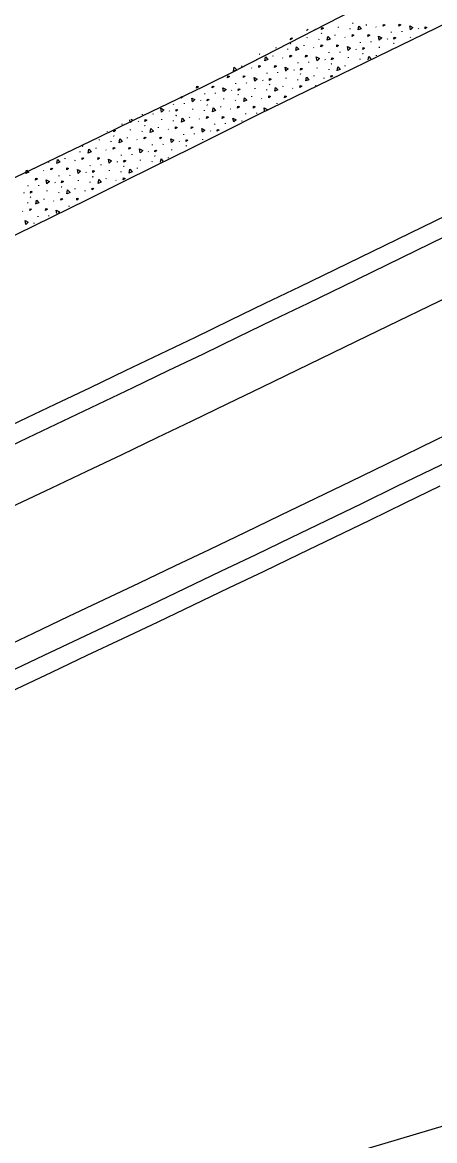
# Model space of a CAD drawing. Extents: x 2338610 to 2351914, y 366540 to 376484.
# Drawn here: x 2348791.9 to 2348825.4, y 367646.9 to 367737.5 of the extents above; entities that cross this region are included whole.
import ezdxf

# ---------------------------------------------------------------- set-up
doc = ezdxf.new("R2010")
doc.units = 0
for name, color, linetype in [('RD_HC_Cl', 7, 'Continuous'), ('RD_PD_ConcMed', 7, 'Continuous'), ('RD_PD_Final_LnLine', 7, 'Continuous'), ('RD_PD_Final_TrvlWay', 7, 'Continuous'), ('RD_PD_FOC', 7, 'Continuous'), ('RD_PD_NOISE-WALL-GM', 7, 'Continuous'), ('RD_PD_SW', 7, 'Continuous'), ('TR SN EXTRUDED PANEL SIGNS- MOUNTED OVERHEAD', 7, 'Continuous')]:
    doc.layers.add(name, color=color, linetype=linetype)

msp = doc.modelspace()

# ---------------------------------------------------------------- linework, layer by layer
at = {"layer": 'RD_HC_Cl'}
msp.add_arc((2347533.93, 370355.677), 2880.79, 281.440729, 295.940729, dxfattribs=at)
at = {"layer": 'RD_PD_ConcMed'}
for p, q in [((2348817.56, 367737.065), (2348817.565, 367737.119)), ((2348818.511, 367736.946), (2348818.517, 367737)), ((2348818.693, 367737.439), (2348818.725, 367737.415)), ((2348818.718, 367737.434), (2348818.75, 367737.41)), ((2348819.827, 367737.246), (2348819.832, 367737.301)), ((2348820.597, 367737.126), (2348820.628, 367737.102)), ((2348824.037, 367737.006), (2348824.058, 367736.96)), ((2348813.675, 367736.085), (2348813.692, 367736.214)), ((2348815.013, 367736.841), (2348815.006, 367736.882)), ((2348815.119, 367736.939), (2348815.018, 367736.844)), ((2348815.036, 367736.231), (2348815.041, 367736.285)), ((2348815.651, 367736.965), (2348815.672, 367736.92)), ((2348815.987, 367736.112), (2348815.992, 367736.166)), ((2348816.169, 367736.605), (2348816.2, 367736.581)), ((2348816.194, 367736.6), (2348816.225, 367736.575)), ((2348817.302, 367736.412), (2348817.308, 367736.466)), ((2348818.072, 367736.292), (2348818.104, 367736.268)), ((2348821.513, 367736.172), (2348821.534, 367736.126)), ((2348821.868, 367736.676), (2348821.874, 367736.73)), ((2348822.741, 367736.724), (2348822.746, 367736.779)), ((2348823.422, 367736.271), (2348823.427, 367736.326)), ((2348812.511, 367735.397), (2348812.517, 367735.451)), ((2348813.462, 367735.278), (2348813.468, 367735.332)), ((2348813.644, 367735.771), (2348813.676, 367735.746)), ((2348813.669, 367735.766), (2348813.701, 367735.741)), ((2348814.778, 367735.578), (2348814.783, 367735.632)), ((2348815.548, 367735.458), (2348815.58, 367735.434)), ((2348818.988, 367735.338), (2348819.009, 367735.292)), ((2348819.344, 367735.842), (2348819.349, 367735.896)), ((2348820.216, 367735.89), (2348820.222, 367735.945)), ((2348820.898, 367735.437), (2348820.903, 367735.492)), ((2348821.853, 367735.36), (2348821.854, 367735.373)), ((2348822.031, 367735.812), (2348822.062, 367735.787)), ((2348822.056, 367735.807), (2348822.087, 367735.782)), ((2348810.938, 367734.444), (2348810.943, 367734.498)), ((2348811.142, 367734.919), (2348811.151, 367734.912)), ((2348811.154, 367734.925), (2348811.177, 367734.907)), ((2348812.253, 367734.744), (2348812.259, 367734.798)), ((2348813.024, 367734.624), (2348813.055, 367734.6)), ((2348815.167, 367734.222), (2348815.173, 367734.276)), ((2348816.464, 367734.504), (2348816.485, 367734.458)), ((2348816.819, 367735.007), (2348816.825, 367735.062)), ((2348817.692, 367735.056), (2348817.697, 367735.11)), ((2348818.373, 367734.603), (2348818.379, 367734.658)), ((2348819.325, 367734.484), (2348819.33, 367734.539)), ((2348819.506, 367734.978), (2348819.538, 367734.953)), ((2348819.531, 367734.973), (2348819.563, 367734.948)), ((2348820.64, 367734.784), (2348820.645, 367734.839)), ((2348809.729, 367733.91), (2348809.735, 367733.964)), ((2348810.499, 367733.79), (2348810.531, 367733.765)), ((2348811.771, 367733.339), (2348811.776, 367733.394)), ((2348812.643, 367733.388), (2348812.648, 367733.442)), ((2348813.94, 367733.669), (2348813.961, 367733.624)), ((2348814.295, 367734.173), (2348814.3, 367734.228)), ((2348815.849, 367733.769), (2348815.854, 367733.823)), ((2348816.8, 367733.65), (2348816.806, 367733.704)), ((2348816.982, 367734.143), (2348817.014, 367734.119)), ((2348817.007, 367734.138), (2348817.039, 367734.114)), ((2348818.116, 367733.95), (2348818.121, 367734.005)), ((2348807.975, 367732.956), (2348808.006, 367732.931)), ((2348809.246, 367732.505), (2348809.252, 367732.56)), ((2348810.119, 367732.554), (2348810.124, 367732.608)), ((2348811.415, 367732.835), (2348811.436, 367732.79)), ((2348811.933, 367732.475), (2348811.965, 367732.451)), ((2348811.958, 367732.47), (2348811.99, 367732.446)), ((2348813.325, 367732.935), (2348813.33, 367732.989)), ((2348814.276, 367732.816), (2348814.281, 367732.87)), ((2348814.458, 367733.309), (2348814.489, 367733.285)), ((2348814.483, 367733.304), (2348814.514, 367733.28)), ((2348815.591, 367733.116), (2348815.597, 367733.171)), ((2348816.361, 367732.997), (2348816.393, 367732.972)), ((2348806.722, 367731.671), (2348806.727, 367731.725)), ((2348807.594, 367731.72), (2348807.6, 367731.774)), ((2348808.891, 367732.001), (2348808.912, 367731.956)), ((2348809.409, 367731.641), (2348809.441, 367731.616)), ((2348809.434, 367731.636), (2348809.466, 367731.611)), ((2348810.8, 367732.101), (2348810.806, 367732.155)), ((2348811.751, 367731.982), (2348811.757, 367732.036)), ((2348813.067, 367732.282), (2348813.072, 367732.336)), ((2348813.837, 367732.162), (2348813.869, 367732.138)), ((2348804.198, 367730.837), (2348804.203, 367730.891)), ((2348805.07, 367730.886), (2348805.075, 367730.94)), ((2348806.367, 367731.167), (2348806.388, 367731.121)), ((2348806.885, 367730.807), (2348806.916, 367730.782)), ((2348806.91, 367730.802), (2348806.941, 367730.777)), ((2348808.018, 367730.614), (2348808.024, 367730.668)), ((2348808.276, 367731.267), (2348808.281, 367731.321)), ((2348809.227, 367731.148), (2348809.232, 367731.202)), ((2348810.543, 367731.448), (2348810.548, 367731.502)), ((2348811.313, 367731.328), (2348811.344, 367731.304)), ((2348812.584, 367730.878), (2348812.589, 367730.932)), ((2348801.673, 367730.003), (2348801.679, 367730.057)), ((2348802.546, 367730.051), (2348802.551, 367730.106)), ((2348803.842, 367730.333), (2348803.863, 367730.287)), ((2348804.36, 367729.973), (2348804.392, 367729.948)), ((2348804.385, 367729.968), (2348804.417, 367729.943)), ((2348805.494, 367729.78), (2348805.499, 367729.834)), ((2348805.752, 367730.433), (2348805.757, 367730.487)), ((2348806.703, 367730.314), (2348806.708, 367730.368)), ((2348808.788, 367730.494), (2348808.82, 367730.47)), ((2348810.06, 367730.043), (2348810.065, 367730.098)), ((2348810.932, 367730.092), (2348810.938, 367730.146)), ((2348800.021, 367729.217), (2348800.027, 367729.272)), ((2348800.68, 367729.375), (2348800.642, 367729.585)), ((2348801.318, 367729.499), (2348801.339, 367729.453)), ((2348801.836, 367729.139), (2348801.867, 367729.114)), ((2348801.861, 367729.134), (2348801.892, 367729.109)), ((2348802.969, 367728.946), (2348802.975, 367729)), ((2348803.227, 367729.599), (2348803.233, 367729.653)), ((2348804.178, 367729.48), (2348804.184, 367729.534)), ((2348806.264, 367729.66), (2348806.296, 367729.636)), ((2348807.535, 367729.209), (2348807.541, 367729.264)), ((2348808.408, 367729.258), (2348808.413, 367729.312)), ((2348809.704, 367729.54), (2348809.725, 367729.494)), ((2348798.178, 367727.93), (2348798.184, 367727.985)), ((2348798.8, 367728.65), (2348798.815, 367728.619)), ((2348799.312, 367728.305), (2348799.343, 367728.28)), ((2348799.337, 367728.3), (2348799.368, 367728.275)), ((2348800.445, 367728.112), (2348800.45, 367728.166)), ((2348800.703, 367728.764), (2348800.708, 367728.819)), ((2348801.215, 367727.992), (2348801.247, 367727.967)), ((2348801.654, 367728.645), (2348801.659, 367728.7)), ((2348803.74, 367728.826), (2348803.771, 367728.801)), ((2348805.011, 367728.375), (2348805.016, 367728.43)), ((2348805.883, 367728.424), (2348805.889, 367728.478)), ((2348806.565, 367727.971), (2348806.57, 367728.025)), ((2348807.18, 367728.705), (2348807.201, 367728.66)), ((2348795.654, 367727.096), (2348795.654, 367727.099)), ((2348796.605, 367726.977), (2348796.611, 367727.032)), ((2348796.787, 367727.471), (2348796.819, 367727.446)), ((2348796.812, 367727.466), (2348796.844, 367727.441)), ((2348797.921, 367727.277), (2348797.926, 367727.332)), ((2348798.691, 367727.158), (2348798.722, 367727.133)), ((2348799.13, 367727.811), (2348799.135, 367727.866)), ((2348802.131, 367727.037), (2348802.152, 367726.992)), ((2348802.487, 367727.541), (2348802.492, 367727.596)), ((2348803.359, 367727.59), (2348803.364, 367727.644)), ((2348804.041, 367727.137), (2348804.046, 367727.191)), ((2348804.656, 367727.871), (2348804.677, 367727.826)), ((2348805.174, 367727.511), (2348805.205, 367727.487)), ((2348805.199, 367727.506), (2348805.23, 367727.482)), ((2348794.081, 367726.143), (2348794.086, 367726.198)), ((2348795.396, 367726.443), (2348795.402, 367726.498)), ((2348796.167, 367726.324), (2348796.198, 367726.299)), ((2348799.607, 367726.203), (2348799.628, 367726.157)), ((2348799.962, 367726.707), (2348799.968, 367726.761)), ((2348800.835, 367726.756), (2348800.84, 367726.81)), ((2348801.516, 367726.303), (2348801.522, 367726.357)), ((2348802.467, 367726.184), (2348802.473, 367726.238)), ((2348802.649, 367726.677), (2348802.681, 367726.652)), ((2348802.674, 367726.672), (2348802.706, 367726.647)), ((2348803.783, 367726.484), (2348803.788, 367726.538)), ((2348792.208, 367725.232), (2348792.255, 367725.513)), ((2348792.872, 367725.609), (2348792.877, 367725.664)), ((2348793.642, 367725.49), (2348793.674, 367725.465)), ((2348797.083, 367725.369), (2348797.104, 367725.323)), ((2348797.438, 367725.873), (2348797.443, 367725.927)), ((2348798.31, 367725.921), (2348798.316, 367725.976)), ((2348798.992, 367725.469), (2348798.997, 367725.523)), ((2348799.943, 367725.35), (2348799.948, 367725.404)), ((2348800.125, 367725.843), (2348800.156, 367725.818)), ((2348800.15, 367725.838), (2348800.182, 367725.813)), ((2348801.258, 367725.65), (2348801.264, 367725.704)), ((2348793.262, 367724.253), (2348793.267, 367724.308)), ((2348794.558, 367724.535), (2348794.579, 367724.489)), ((2348794.914, 367725.039), (2348794.919, 367725.093)), ((2348795.786, 367725.087), (2348795.791, 367725.142)), ((2348796.468, 367724.635), (2348796.473, 367724.689)), ((2348797.419, 367724.516), (2348797.424, 367724.57)), ((2348797.601, 367725.009), (2348797.632, 367724.984)), ((2348797.626, 367725.004), (2348797.657, 367724.979)), ((2348798.734, 367724.816), (2348798.74, 367724.87)), ((2348799.504, 367724.696), (2348799.536, 367724.671)), ((2348792.034, 367723.701), (2348792.055, 367723.655)), ((2348792.389, 367724.205), (2348792.395, 367724.259)), ((2348793.943, 367723.8), (2348793.949, 367723.855)), ((2348794.894, 367723.681), (2348794.9, 367723.736)), ((2348795.076, 367724.175), (2348795.108, 367724.15)), ((2348795.101, 367724.17), (2348795.133, 367724.145)), ((2348796.21, 367723.982), (2348796.215, 367724.036)), ((2348796.98, 367723.862), (2348797.011, 367723.837)), ((2348792.37, 367722.847), (2348792.375, 367722.902)), ((2348792.552, 367723.341), (2348792.583, 367723.316)), ((2348792.577, 367723.336), (2348792.608, 367723.311)), ((2348793.685, 367723.148), (2348793.691, 367723.202)), ((2348794.456, 367723.028), (2348794.487, 367723.003)), ((2348795.727, 367722.577), (2348795.732, 367722.631)), ((2348791.931, 367722.194), (2348791.963, 367722.169)), ((2348793.203, 367721.743), (2348793.208, 367721.797)), ((2348794.075, 367721.792), (2348794.08, 367721.846)), ((2348792.847, 367721.239), (2348792.868, 367721.193))]:
    msp.add_line(p, q, dxfattribs=at)
for points in [[(2348816.199, 367736.919), (2348816.219, 367737.072), (2348816.351, 367737.028), (2348816.199, 367736.919)], [(2348819.162, 367736.869), (2348819.216, 367737.185), (2348819.408, 367736.973), (2348819.167, 367736.87)], [(2348821.195, 367737.172), (2348821.215, 367737.325), (2348821.347, 367737.281), (2348821.195, 367737.172)], [(2348822.475, 367737.177), (2348822.495, 367737.33), (2348822.626, 367737.286), (2348822.475, 367737.177)], [(2348823.4, 367736.882), (2348823.342, 367737.197), (2348823.595, 367737.064), (2348823.404, 367736.885)], [(2348824.586, 367736.96), (2348824.606, 367737.113), (2348824.737, 367737.068), (2348824.586, 367736.96)], [(2348813.721, 367736.229), (2348813.826, 367736.194), (2348813.675, 367736.085)], [(2348816.638, 367736.035), (2348816.691, 367736.35), (2348816.884, 367736.139), (2348816.643, 367736.036)], [(2348818.671, 367736.338), (2348818.691, 367736.491), (2348818.822, 367736.447), (2348818.671, 367736.338)], [(2348819.951, 367736.343), (2348819.97, 367736.496), (2348820.102, 367736.452), (2348819.951, 367736.343)], [(2348820.875, 367736.047), (2348820.818, 367736.362), (2348821.071, 367736.23), (2348820.88, 367736.051)], [(2348822.061, 367736.126), (2348822.081, 367736.278), (2348822.213, 367736.234), (2348822.061, 367736.126)], [(2348814.113, 367735.201), (2348814.167, 367735.516), (2348814.359, 367735.305), (2348814.119, 367735.202)], [(2348816.147, 367735.504), (2348816.166, 367735.657), (2348816.298, 367735.613), (2348816.147, 367735.504)], [(2348817.426, 367735.509), (2348817.446, 367735.662), (2348817.578, 367735.618), (2348817.426, 367735.509)], [(2348818.351, 367735.213), (2348818.293, 367735.528), (2348818.546, 367735.396), (2348818.355, 367735.217)], [(2348819.537, 367735.292), (2348819.557, 367735.444), (2348819.688, 367735.4), (2348819.537, 367735.292)], [(2348811.589, 367734.366), (2348811.643, 367734.682), (2348811.835, 367734.471), (2348811.594, 367734.368)], [(2348813.622, 367734.67), (2348813.642, 367734.823), (2348813.773, 367734.778), (2348813.622, 367734.67)], [(2348814.902, 367734.675), (2348814.922, 367734.828), (2348815.053, 367734.783), (2348814.902, 367734.675)], [(2348815.827, 367734.379), (2348815.769, 367734.694), (2348816.022, 367734.562), (2348815.831, 367734.383)], [(2348817.013, 367734.458), (2348817.032, 367734.61), (2348817.164, 367734.566), (2348817.013, 367734.458)], [(2348819.981, 367734.442), (2348820.029, 367734.723), (2348820.192, 367734.545)], [(2348809.065, 367733.532), (2348809.118, 367733.848), (2348809.311, 367733.637), (2348809.07, 367733.534)], [(2348811.098, 367733.836), (2348811.118, 367733.989), (2348811.249, 367733.944), (2348811.098, 367733.836)], [(2348812.378, 367733.841), (2348812.397, 367733.994), (2348812.529, 367733.949), (2348812.378, 367733.841)], [(2348813.302, 367733.545), (2348813.244, 367733.86), (2348813.498, 367733.728), (2348813.307, 367733.549)], [(2348814.488, 367733.623), (2348814.508, 367733.776), (2348814.64, 367733.732), (2348814.488, 367733.623)], [(2348817.451, 367733.573), (2348817.505, 367733.889), (2348817.697, 367733.678), (2348817.456, 367733.575)], [(2348808.574, 367733.002), (2348808.593, 367733.154), (2348808.725, 367733.11), (2348808.574, 367733.002)], [(2348809.853, 367733.007), (2348809.873, 367733.159), (2348810.004, 367733.115), (2348809.853, 367733.007)], [(2348810.778, 367732.711), (2348810.72, 367733.026), (2348810.973, 367732.894), (2348810.782, 367732.714)], [(2348811.964, 367732.789), (2348811.984, 367732.942), (2348812.115, 367732.898), (2348811.964, 367732.789)], [(2348814.927, 367732.739), (2348814.98, 367733.055), (2348815.173, 367732.844), (2348814.932, 367732.741)], [(2348816.96, 367733.042), (2348816.98, 367733.195), (2348817.111, 367733.151), (2348816.96, 367733.042)], [(2348806.049, 367732.168), (2348806.069, 367732.32), (2348806.2, 367732.276), (2348806.049, 367732.168)], [(2348807.329, 367732.173), (2348807.349, 367732.325), (2348807.48, 367732.281), (2348807.329, 367732.173)], [(2348808.254, 367731.877), (2348808.196, 367732.192), (2348808.449, 367732.059), (2348808.258, 367731.88)], [(2348809.44, 367731.955), (2348809.459, 367732.108), (2348809.591, 367732.064), (2348809.44, 367731.955)], [(2348812.402, 367731.905), (2348812.456, 367732.221), (2348812.648, 367732.009), (2348812.408, 367731.906)], [(2348814.436, 367732.208), (2348814.455, 367732.361), (2348814.587, 367732.317), (2348814.436, 367732.208)], [(2348815.734, 367732.358), (2348815.735, 367732.366), (2348815.744, 367732.363)], [(2348804.805, 367731.339), (2348804.824, 367731.491), (2348804.956, 367731.447), (2348804.805, 367731.339)], [(2348805.729, 367731.043), (2348805.671, 367731.358), (2348805.925, 367731.225), (2348805.733, 367731.046)], [(2348806.915, 367731.121), (2348806.935, 367731.274), (2348807.067, 367731.23), (2348806.915, 367731.121)], [(2348809.387, 367730.54), (2348809.407, 367730.693), (2348809.538, 367730.649), (2348809.387, 367730.54)], [(2348809.878, 367731.071), (2348809.932, 367731.386), (2348810.124, 367731.175), (2348809.883, 367731.072)], [(2348810.667, 367730.545), (2348810.686, 367730.698), (2348810.818, 367730.654), (2348810.667, 367730.545)], [(2348811.911, 367731.374), (2348811.931, 367731.527), (2348812.063, 367731.483), (2348811.911, 367731.374)], [(2348813.191, 367731.379), (2348813.211, 367731.532), (2348813.342, 367731.488), (2348813.191, 367731.379)], [(2348803.205, 367730.209), (2348803.147, 367730.524), (2348803.4, 367730.391), (2348803.209, 367730.212)], [(2348804.391, 367730.287), (2348804.411, 367730.44), (2348804.542, 367730.395), (2348804.391, 367730.287)], [(2348806.863, 367729.706), (2348806.882, 367729.859), (2348807.014, 367729.814), (2348806.863, 367729.706)], [(2348807.354, 367730.237), (2348807.407, 367730.552), (2348807.6, 367730.341), (2348807.359, 367730.238)], [(2348808.142, 367729.711), (2348808.162, 367729.864), (2348808.294, 367729.819), (2348808.142, 367729.711)], [(2348811.579, 367730.319), (2348811.534, 367730.564), (2348811.787, 367730.432), (2348811.762, 367730.409)], [(2348800.733, 367729.632), (2348800.876, 367729.557), (2348800.685, 367729.378)], [(2348801.867, 367729.453), (2348801.886, 367729.606), (2348802.018, 367729.561), (2348801.867, 367729.453)], [(2348802.305, 367728.568), (2348802.359, 367728.884), (2348802.551, 367728.673), (2348802.31, 367728.57)], [(2348804.338, 367728.872), (2348804.358, 367729.025), (2348804.489, 367728.98), (2348804.338, 367728.872)], [(2348804.829, 367729.402), (2348804.883, 367729.718), (2348805.075, 367729.507), (2348804.835, 367729.404)], [(2348805.618, 367728.877), (2348805.638, 367729.03), (2348805.769, 367728.985), (2348805.618, 367728.877)], [(2348806.543, 367728.581), (2348806.485, 367728.896), (2348806.738, 367728.764), (2348806.547, 367728.585)], [(2348809.067, 367729.415), (2348809.009, 367729.73), (2348809.262, 367729.598), (2348809.071, 367729.419)], [(2348799.342, 367728.619), (2348799.362, 367728.771), (2348799.493, 367728.727), (2348799.342, 367728.619)], [(2348799.781, 367727.734), (2348799.834, 367728.05), (2348800.027, 367727.839), (2348799.786, 367727.736)], [(2348801.814, 367728.038), (2348801.834, 367728.19), (2348801.965, 367728.146), (2348801.814, 367728.038)], [(2348803.094, 367728.043), (2348803.113, 367728.195), (2348803.245, 367728.151), (2348803.094, 367728.043)], [(2348804.018, 367727.747), (2348803.96, 367728.062), (2348804.214, 367727.93), (2348804.023, 367727.75)], [(2348805.204, 367727.825), (2348805.224, 367727.978), (2348805.356, 367727.934), (2348805.204, 367727.825)], [(2348807.729, 367728.659), (2348807.748, 367728.812), (2348807.88, 367728.768), (2348807.729, 367728.659)], [(2348797.256, 367726.9), (2348797.31, 367727.216), (2348797.502, 367727.005), (2348797.262, 367726.902)], [(2348799.29, 367727.204), (2348799.309, 367727.356), (2348799.441, 367727.312), (2348799.29, 367727.204)], [(2348800.569, 367727.209), (2348800.589, 367727.361), (2348800.72, 367727.317), (2348800.569, 367727.209)], [(2348801.494, 367726.913), (2348801.436, 367727.228), (2348801.689, 367727.095), (2348801.498, 367726.916)], [(2348802.68, 367726.991), (2348802.7, 367727.144), (2348802.831, 367727.1), (2348802.68, 367726.991)], [(2348794.732, 367726.066), (2348794.785, 367726.382), (2348794.978, 367726.171), (2348794.737, 367726.068)], [(2348796.765, 367726.37), (2348796.785, 367726.522), (2348796.916, 367726.478), (2348796.765, 367726.37)], [(2348798.045, 367726.375), (2348798.065, 367726.527), (2348798.196, 367726.483), (2348798.045, 367726.375)], [(2348798.969, 367726.079), (2348798.912, 367726.394), (2348799.165, 367726.261), (2348798.974, 367726.082)], [(2348800.156, 367726.157), (2348800.175, 367726.31), (2348800.307, 367726.266), (2348800.156, 367726.157)], [(2348803.127, 367726.156), (2348803.172, 367726.422), (2348803.325, 367726.254)], [(2348792.282, 367725.525), (2348792.454, 367725.337), (2348792.213, 367725.234)], [(2348794.241, 367725.535), (2348794.261, 367725.688), (2348794.392, 367725.644), (2348794.241, 367725.535)], [(2348795.521, 367725.54), (2348795.54, 367725.693), (2348795.672, 367725.649), (2348795.521, 367725.54)], [(2348796.445, 367725.245), (2348796.387, 367725.56), (2348796.64, 367725.427), (2348796.449, 367725.248)], [(2348797.631, 367725.323), (2348797.651, 367725.476), (2348797.783, 367725.431), (2348797.631, 367725.323)], [(2348800.594, 367725.273), (2348800.648, 367725.588), (2348800.84, 367725.377), (2348800.599, 367725.274)], [(2348792.996, 367724.706), (2348793.016, 367724.859), (2348793.147, 367724.815), (2348792.996, 367724.706)], [(2348793.921, 367724.411), (2348793.863, 367724.726), (2348794.116, 367724.593), (2348793.925, 367724.414)], [(2348795.107, 367724.489), (2348795.127, 367724.642), (2348795.258, 367724.597), (2348795.107, 367724.489)], [(2348798.07, 367724.438), (2348798.123, 367724.754), (2348798.316, 367724.543), (2348798.075, 367724.44)], [(2348800.103, 367724.742), (2348800.123, 367724.895), (2348800.254, 367724.85), (2348800.103, 367724.742)], [(2348792.583, 367723.655), (2348792.602, 367723.807), (2348792.734, 367723.763), (2348792.583, 367723.655)], [(2348795.545, 367723.604), (2348795.599, 367723.92), (2348795.791, 367723.709), (2348795.551, 367723.606)], [(2348797.579, 367723.908), (2348797.598, 367724.061), (2348797.73, 367724.016), (2348797.579, 367723.908)], [(2348798.876, 367724.05), (2348798.878, 367724.066), (2348798.895, 367724.06)], [(2348793.021, 367722.77), (2348793.074, 367723.086), (2348793.267, 367722.875), (2348793.026, 367722.772)], [(2348795.054, 367723.074), (2348795.074, 367723.226), (2348795.205, 367723.182), (2348795.054, 367723.074)], [(2348796.334, 367723.079), (2348796.354, 367723.231), (2348796.485, 367723.187), (2348796.334, 367723.079)], [(2348792.53, 367722.24), (2348792.55, 367722.392), (2348792.681, 367722.348), (2348792.53, 367722.24)], [(2348793.81, 367722.245), (2348793.829, 367722.397), (2348793.961, 367722.353), (2348793.81, 367722.245)], [(2348794.726, 367721.995), (2348794.676, 367722.264), (2348794.93, 367722.131), (2348794.848, 367722.055)], [(2348792.21, 367721.115), (2348792.152, 367721.43), (2348792.405, 367721.297), (2348792.214, 367721.118)], [(2348793.416, 367721.346), (2348793.416, 367721.346), (2348793.416, 367721.346)]]:
    msp.add_lwpolyline(points, dxfattribs=at)
at = {"layer": 'RD_PD_Final_LnLine'}
for p, q in [((2348969.531, 367815.998), (2348809.416, 367733.662)), ((2348817.29, 367717.475), (2348840.037, 367728.54))]:
    msp.add_line(p, q, dxfattribs=at)
for radius, start in [(2887.79, 293.95907), (2899.79, 293.813189), (2915.79, 292.01627)]:
    msp.add_arc((2347533.93, 370355.677), radius, start, 295.940729, dxfattribs=at)
at = {"layer": 'RD_PD_Final_TrvlWay'}
msp.add_line((2348811.166, 367730.065), (2348841.604, 367744.871), dxfattribs=at)
for centre, radius, start, end in [((2347507.259, 370343.815), 2920.936, 292.586459, 296.512976), ((2347533.93, 370355.677), 2933.79, 292.007046, 295.940729)]:
    msp.add_arc(centre, radius, start, end, dxfattribs=at)
at = {"layer": 'RD_PD_FOC'}
msp.add_line((2348817.947, 367716.126), (2348840.693, 367727.191), dxfattribs=at)
msp.add_arc((2347533.93, 370355.677), 2935.29, 292.006281, 295.940729, dxfattribs=at)
at = {"layer": 'RD_PD_NOISE-WALL-GM'}
msp.add_line((2348825.164, 367701.289), (2348847.911, 367712.354), dxfattribs=at)
for radius in [2951.79, 2953.29]:
    msp.add_arc((2347533.93, 370355.677), radius, 291.998918, 295.940729, dxfattribs=at)
at = {"layer": 'RD_PD_SW'}
for p, q in [((2348819.915, 367712.08), (2348842.662, 367723.145)), ((2348824.289, 367703.087), (2348847.036, 367714.152))]:
    msp.add_line(p, q, dxfattribs=at)
for radius, start in [(2939.79, 292.00399), (2949.79, 291.998918)]:
    msp.add_arc((2347533.93, 370355.677), radius, start, 295.940729, dxfattribs=at)
at = {"layer": 'TR SN EXTRUDED PANEL SIGNS- MOUNTED OVERHEAD'}
msp.add_line((2348907.963, 367672.402), (2348417.007, 367526.563), dxfattribs=at)

doc.saveas('drawing.dxf')
